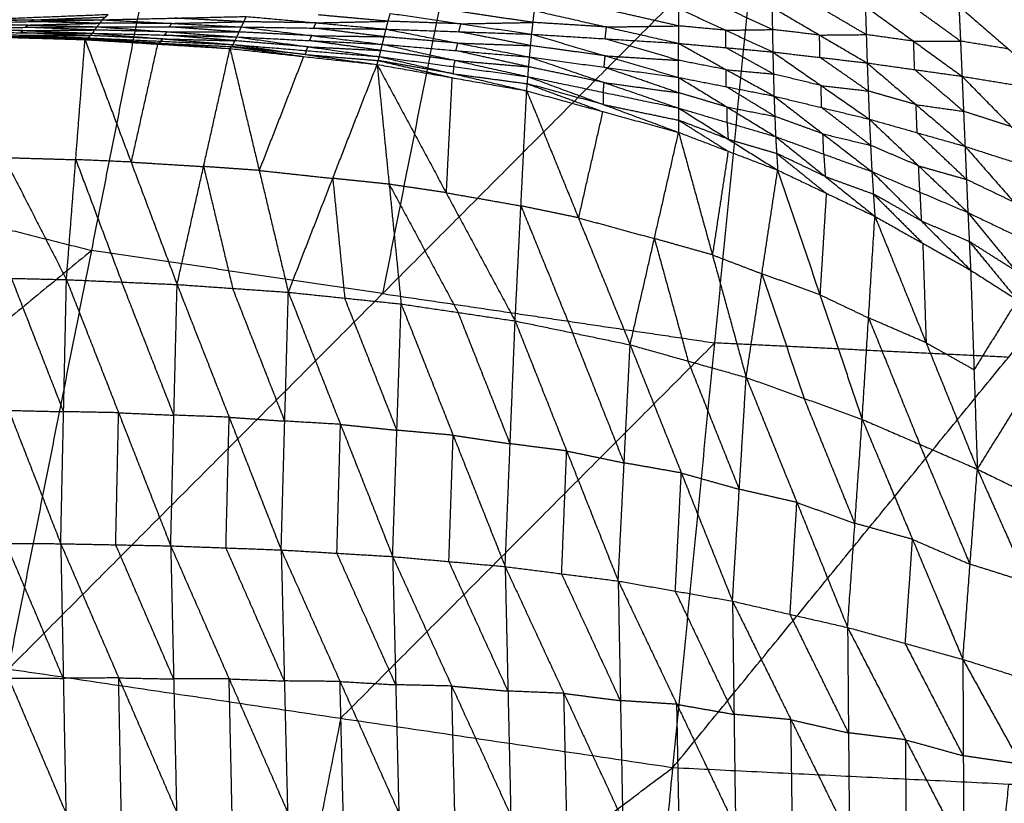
# Model space of a CAD drawing. Header units: millimetres. Extents: x -106 to 110, y -96 to 120.
# Tile 519 of 656: x -11.22 to -1.52, y -55.46 to -47.75. Entities that reach past the tile are written whole.
import ezdxf

# ---------------------------------------------------------------- set-up
doc = ezdxf.new("R2010")
doc.units = ezdxf.units.MM
doc.header["$MEASUREMENT"] = 0
doc.layers.add('Default', color=7, linetype='Continuous', true_color=0x000000)

msp = doc.modelspace()

# ---------------------------------------------------------------- linework, layer by layer
at = {"layer": 'Default'}
for points in [[(-17.7428, -52.5318, 4.1879), (-13.716, -49.2163, 4.07), (-9.6891, -45.9008, 3.952)], [(-11.3278, -54.1387, 4.1879), (-10.5084, -50.0197, 4.07), (-9.6891, -45.9008, 3.952)], [(-6.826, -46.3255, 3.952), (-7.2356, -48.385, 4.011), (-7.6453, -50.4445, 4.07)], [(-11.3278, -54.1387, 4.1879), (-7.6453, -50.4445, 4.07), (-3.9628, -46.7502, 3.952)], [(-4.7861, -55.1091, 4.1879), (-4.3745, -50.9296, 4.07), (-3.9628, -46.7502, 3.952)], [(-4.7861, -55.1091, 4.1879), (-1.4835, -51.0717, 4.07), (1.8192, -47.0342, 3.952)], [(-7.6118, -47.8418, 0.0293), (-7.5906, -47.7639, 0.038), (-7.5695, -47.686, 0.0467)], [(-7.5695, -47.686, 0.0467), (-6.8731, -47.7887, -0.0303), (-6.1766, -47.8914, -0.1073)], [(-6.1637, -47.7752, -0.094), (-6.5119, -47.7239, -0.0555), (-6.8601, -47.6725, -0.017)], [(-6.1766, -47.8914, -0.1073), (-6.1637, -47.7752, -0.094), (-6.1508, -47.6591, -0.0806)], [(-6.1508, -47.6591, -0.0806), (-5.4407, -47.82, -0.1767), (-4.7306, -47.981, -0.2728)], [(-4.7306, -47.8097, -0.2539), (-5.0856, -47.7292, -0.2059), (-5.4407, -47.6487, -0.1578)], [(-4.7306, -47.6383, -0.235), (-4.7306, -47.8097, -0.2539), (-4.7306, -47.981, -0.2728)], [(-4.7306, -47.6383, -0.235), (-4.267, -47.852, -0.3136), (-3.8033, -48.0658, -0.3922)], [(-3.8072, -47.8456, -0.3696), (-4.039, -47.7388, -0.3303), (-4.2709, -47.6319, -0.291)], [(-3.8111, -47.6255, -0.347), (-3.8072, -47.8456, -0.3696), (-3.8033, -48.0658, -0.3922)], [(-3.8111, -47.6255, -0.347), (-3.3429, -47.8997, -0.4347), (-2.8746, -48.1738, -0.5223)], [(-2.8833, -47.8951, -0.4959), (-3.1174, -47.7581, -0.4521), (-3.3516, -47.621, -0.4082)], [(-2.892, -47.6164, -0.4694), (-2.8833, -47.8951, -0.4959), (-2.8746, -48.1738, -0.5223)], [(-2.892, -47.6164, -0.4694), (-2.4161, -47.9609, -0.5664), (-1.9402, -48.3054, -0.6635)], [(-1.9555, -47.9595, -0.6329), (-2.1935, -47.7872, -0.5844), (-2.4314, -47.615, -0.5359)], [(-1.9709, -47.6135, -0.6023), (-1.9555, -47.9595, -0.6329), (-1.9402, -48.3054, -0.6635)], [(-1.9709, -47.6135, -0.6023), (-1.4856, -48.0362, -0.7087), (-1.0003, -48.4589, -0.815)], [(-11.8198, -47.7841, 0.2668), (-11.1117, -47.7668, 0.2423), (-10.4036, -47.7494, 0.2179)], [(-11.8198, -47.7841, 0.2668), (-11.1379, -47.8009, 0.2396), (-10.4559, -47.8176, 0.2123)], [(-11.0838, -47.7509, 0.2544), (-11.4379, -47.7595, 0.2666), (-11.792, -47.7682, 0.2788)], [(-11.7641, -47.7523, 0.2908), (-11.0544, -47.7243, 0.2733), (-10.3448, -47.6962, 0.2558)], [(-11.7641, -47.7523, 0.2908), (-11.0838, -47.7509, 0.2544), (-10.4036, -47.7494, 0.2179)], [(-11.1379, -47.8009, 0.2396), (-10.7838, -47.7922, 0.2273), (-10.4298, -47.7835, 0.2151)], [(-11.1117, -47.7668, 0.2423), (-11.0978, -47.7588, 0.2483), (-11.0838, -47.7509, 0.2544)], [(-10.4298, -47.7835, 0.2151), (-10.7707, -47.7751, 0.2287), (-11.1117, -47.7668, 0.2423)], [(-11.0838, -47.7509, 0.2544), (-10.729, -47.7368, 0.2456), (-10.3742, -47.7228, 0.2368)], [(-10.4559, -47.8176, 0.2123), (-10.4298, -47.7835, 0.2151), (-10.4036, -47.7494, 0.2179)], [(-9.7196, -47.7848, 0.1767), (-10.0747, -47.7841, 0.1959), (-10.4298, -47.7835, 0.2151)], [(-10.4036, -47.7494, 0.2179), (-10.3742, -47.7228, 0.2368), (-10.3448, -47.6962, 0.2558)], [(-10.4036, -47.7494, 0.2179), (-9.6946, -47.7331, 0.1818), (-8.9856, -47.7167, 0.1457)], [(-10.4036, -47.7494, 0.2179), (-9.7196, -47.7848, 0.1767), (-9.0356, -47.8202, 0.1354)], [(-9.7457, -47.8189, 0.1739), (-9.7327, -47.8018, 0.1753), (-9.7196, -47.7848, 0.1767)], [(-9.7196, -47.7848, 0.1767), (-9.3651, -47.7766, 0.1586), (-9.0106, -47.7684, 0.1406)], [(-9.0106, -47.7684, 0.1406), (-9.3526, -47.7507, 0.1612), (-9.6946, -47.7331, 0.1818)], [(-9.0356, -47.8202, 0.1354), (-9.0106, -47.7684, 0.1406), (-8.9856, -47.7167, 0.1457)], [(-8.2987, -47.7792, 0.0875), (-8.6547, -47.7738, 0.1141), (-9.0106, -47.7684, 0.1406)], [(-8.9856, -47.7167, 0.1457), (-8.2987, -47.7792, 0.0875), (-7.6118, -47.8418, 0.0293)], [(-8.3237, -47.831, 0.0824), (-8.3112, -47.8051, 0.0849), (-8.2987, -47.7792, 0.0875)], [(-8.2987, -47.7792, 0.0875), (-7.9447, -47.7716, 0.0628), (-7.5906, -47.7639, 0.038)], [(-7.5906, -47.7639, 0.038), (-7.9341, -47.7326, 0.0671), (-8.2776, -47.7014, 0.0962)], [(-6.8731, -47.7887, -0.0303), (-7.2318, -47.7763, 0.0038), (-7.5906, -47.7639, 0.038)], [(-6.8731, -47.7887, -0.0303), (-6.5184, -47.782, -0.0622), (-6.1637, -47.7752, -0.094)], [(-5.4407, -47.82, -0.1767), (-5.8022, -47.7976, -0.1354), (-6.1637, -47.7752, -0.094)], [(-11.9134, -47.8713, 0.2738), (-11.2272, -47.8992, 0.27), (-10.541, -47.9271, 0.2662)], [(-11.9134, -47.8713, 0.2738), (-11.2075, -47.8764, 0.2505), (-10.5016, -47.8816, 0.2273)], [(-11.1856, -47.8554, 0.2456), (-11.5386, -47.8528, 0.2572), (-11.8915, -47.8502, 0.2688)], [(-11.8697, -47.8292, 0.2638), (-11.1628, -47.8234, 0.2381), (-10.4559, -47.8176, 0.2123)], [(-11.8697, -47.8292, 0.2638), (-11.1856, -47.8554, 0.2456), (-10.5016, -47.8816, 0.2273)], [(-11.1379, -47.8009, 0.2396), (-11.4913, -47.8038, 0.2524), (-11.8448, -47.8067, 0.2653)], [(-11.2075, -47.8764, 0.2505), (-11.1966, -47.8659, 0.2481), (-11.1856, -47.8554, 0.2456)], [(-10.5213, -47.9043, 0.2468), (-10.8644, -47.8904, 0.2487), (-11.2075, -47.8764, 0.2505)], [(-11.1856, -47.8554, 0.2456), (-10.8322, -47.8525, 0.2327), (-10.4788, -47.8496, 0.2198)], [(-11.1628, -47.8234, 0.2381), (-11.1503, -47.8121, 0.2388), (-11.1379, -47.8009, 0.2396)], [(-10.4788, -47.8496, 0.2198), (-10.8208, -47.8365, 0.2289), (-11.1628, -47.8234, 0.2381)], [(-10.541, -47.9271, 0.2662), (-10.5213, -47.9043, 0.2468), (-10.5016, -47.8816, 0.2273)], [(-10.5016, -47.8816, 0.2273), (-10.4788, -47.8496, 0.2198), (-10.4559, -47.8176, 0.2123)], [(-10.5016, -47.8816, 0.2273), (-9.8087, -47.9374, 0.2242), (-9.1158, -47.9932, 0.221)], [(-10.5016, -47.8816, 0.2273), (-9.7903, -47.8997, 0.1929), (-9.0789, -47.9179, 0.1586)], [(-9.7674, -47.8678, 0.1854), (-10.1231, -47.8587, 0.2026), (-10.4788, -47.8496, 0.2198)], [(-10.4559, -47.8176, 0.2123), (-9.7674, -47.8678, 0.1854), (-9.0789, -47.9179, 0.1586)], [(-10.4559, -47.8176, 0.2123), (-9.7457, -47.8189, 0.1739), (-9.0356, -47.8202, 0.1354)], [(-9.7903, -47.8997, 0.1929), (-9.7789, -47.8838, 0.1892), (-9.7674, -47.8678, 0.1854)], [(-9.7674, -47.8678, 0.1854), (-9.4123, -47.8684, 0.1662), (-9.0573, -47.8691, 0.147)], [(-9.0573, -47.8691, 0.147), (-9.4015, -47.844, 0.1604), (-9.7457, -47.8189, 0.1739)], [(-9.0789, -47.9179, 0.1586), (-9.0573, -47.8691, 0.147), (-9.0356, -47.8202, 0.1354)], [(-8.3415, -47.9052, 0.0998), (-8.6994, -47.8871, 0.1234), (-9.0573, -47.8691, 0.147)], [(-9.0356, -47.8202, 0.1354), (-8.3415, -47.9052, 0.0998), (-7.6473, -47.9903, 0.0641)], [(-9.0356, -47.8202, 0.1354), (-8.3237, -47.831, 0.0824), (-7.6118, -47.8418, 0.0293)], [(-7.6296, -47.916, 0.0467), (-7.9766, -47.8735, 0.0645), (-8.3237, -47.831, 0.0824)], [(-7.6473, -47.9903, 0.0641), (-7.6296, -47.916, 0.0467), (-7.6118, -47.8418, 0.0293)], [(-7.6118, -47.8418, 0.0293), (-6.9048, -47.9787, -0.0138), (-6.1978, -48.1157, -0.057)], [(-7.6118, -47.8418, 0.0293), (-6.8942, -47.8666, -0.039), (-6.1766, -47.8914, -0.1073)], [(-6.8942, -47.8666, -0.039), (-6.8836, -47.8276, -0.0347), (-6.8731, -47.7887, -0.0303)], [(-6.1872, -48.0035, -0.0821), (-6.5407, -47.9351, -0.0606), (-6.8942, -47.8666, -0.039)], [(-5.4536, -47.9362, -0.1901), (-5.4471, -47.8781, -0.1834), (-5.4407, -47.82, -0.1767)], [(-5.4407, -47.82, -0.1767), (-5.0856, -47.8148, -0.2153), (-4.7306, -47.8097, -0.2539)], [(-4.267, -47.852, -0.3136), (-4.4988, -47.8308, -0.2837), (-4.7306, -47.8097, -0.2539)], [(-4.267, -47.852, -0.3136), (-4.0371, -47.8488, -0.3416), (-3.8072, -47.8456, -0.3696)], [(-4.267, -48.0234, -0.3325), (-4.267, -47.9377, -0.323), (-4.267, -47.852, -0.3136)], [(-3.3429, -47.8997, -0.4347), (-3.5751, -47.8726, -0.4022), (-3.8072, -47.8456, -0.3696)], [(-11.9832, -47.9039, 0.3149), (-11.3701, -49.1054, -0.5752), (-10.7569, -50.3069, -1.4652)], [(-11.9832, -47.9039, 0.3149), (-11.2787, -47.9242, 0.3107), (-10.5741, -47.9445, 0.3065)], [(-11.9512, -47.8984, 0.2981), (-11.2626, -47.9214, 0.3023), (-10.5741, -47.9445, 0.3065)], [(-11.9512, -47.8984, 0.2981), (-11.2461, -47.9127, 0.2822), (-10.541, -47.9271, 0.2662)], [(-11.2626, -47.9214, 0.3023), (-10.9101, -47.9286, 0.2943), (-10.5575, -47.9358, 0.2864)], [(-11.2272, -47.8992, 0.27), (-10.8742, -47.9017, 0.2584), (-10.5213, -47.9043, 0.2468)], [(-10.7569, -50.3069, -1.4652), (-10.6655, -49.1257, -0.5793), (-10.5741, -47.9445, 0.3065)], [(-10.5741, -47.9445, 0.3065), (-10.5575, -47.9358, 0.2864), (-10.541, -47.9271, 0.2662)], [(-10.5741, -47.9445, 0.3065), (-10.1209, -49.1497, -0.5666), (-9.6677, -50.3549, -1.4397)], [(-10.5741, -47.9445, 0.3065), (-9.8602, -47.9886, 0.3036), (-9.1464, -48.0327, 0.3007)], [(-10.5575, -47.9358, 0.2864), (-10.2089, -47.9622, 0.295), (-9.8602, -47.9886, 0.3036)], [(-9.8437, -47.9799, 0.2835), (-10.2006, -47.9578, 0.2849), (-10.5575, -47.9358, 0.2864)], [(-10.541, -47.9271, 0.2662), (-9.8437, -47.9799, 0.2835), (-9.1464, -48.0327, 0.3007)], [(-10.541, -47.9271, 0.2662), (-9.8284, -47.9601, 0.2436), (-9.1158, -47.9932, 0.221)], [(-9.8087, -47.9374, 0.2242), (-10.165, -47.9208, 0.2355), (-10.5213, -47.9043, 0.2468)], [(-9.8284, -47.9601, 0.2436), (-9.836, -47.97, 0.2636), (-9.8437, -47.9799, 0.2835)], [(-9.8437, -47.9799, 0.2835), (-9.4874, -47.9964, 0.2722), (-9.1311, -48.0129, 0.2609)], [(-9.8284, -47.9601, 0.2436), (-9.8186, -47.9487, 0.2339), (-9.8087, -47.9374, 0.2242)], [(-9.8087, -47.9374, 0.2242), (-9.4531, -47.9465, 0.207), (-9.0974, -47.9556, 0.1898)], [(-9.0974, -47.9556, 0.1898), (-9.4438, -47.9277, 0.1914), (-9.7903, -47.8997, 0.1929)], [(-9.1158, -47.9932, 0.221), (-9.0974, -47.9556, 0.1898), (-9.0789, -47.9179, 0.1586)], [(-8.3776, -48.0149, 0.1595), (-8.7375, -47.9852, 0.1747), (-9.0974, -47.9556, 0.1898)], [(-9.0789, -47.9179, 0.1586), (-8.3776, -48.0149, 0.1595), (-7.6763, -48.1119, 0.1605)], [(-9.0789, -47.9179, 0.1586), (-8.3631, -47.9541, 0.1113), (-7.6473, -47.9903, 0.0641)], [(-8.3631, -47.9541, 0.1113), (-8.3523, -47.9297, 0.1055), (-8.3415, -47.9052, 0.0998)], [(-7.6618, -48.0511, 0.1123), (-8.0125, -48.0026, 0.1118), (-8.3631, -47.9541, 0.1113)], [(-8.3415, -47.9052, 0.0998), (-7.9855, -47.9106, 0.0732), (-7.6296, -47.916, 0.0467)], [(-6.9048, -47.9787, -0.0138), (-7.2672, -47.9474, 0.0164), (-7.6296, -47.916, 0.0467)], [(-6.9226, -48.053, 0.0036), (-6.9137, -48.0158, -0.0051), (-6.9048, -47.9787, -0.0138)], [(-6.9048, -47.9787, -0.0138), (-6.546, -47.9911, -0.048), (-6.1872, -48.0035, -0.0821)], [(-6.1978, -48.1157, -0.057), (-6.1872, -48.0035, -0.0821), (-6.1766, -47.8914, -0.1073)], [(-6.1766, -47.8914, -0.1073), (-5.4536, -48.1039, -0.155), (-4.7306, -48.3165, -0.2027)], [(-6.1766, -47.8914, -0.1073), (-5.4536, -47.9362, -0.1901), (-4.7306, -47.981, -0.2728)], [(-4.7306, -48.1487, -0.2377), (-5.0921, -48.0425, -0.2139), (-5.4536, -47.9362, -0.1901)], [(-4.7306, -48.3165, -0.2027), (-4.7306, -48.1487, -0.2377), (-4.7306, -47.981, -0.2728)], [(-4.7306, -47.981, -0.2728), (-4.267, -48.0234, -0.3325), (-3.8033, -48.0658, -0.3922)], [(-4.7306, -47.981, -0.2728), (-4.2611, -48.2405, -0.29), (-3.7916, -48.5001, -0.3072)], [(-3.3429, -47.8997, -0.4347), (-3.1131, -47.8974, -0.4653), (-2.8833, -47.8951, -0.4959)], [(-3.339, -48.1198, -0.4573), (-3.3409, -48.0097, -0.446), (-3.3429, -47.8997, -0.4347)], [(-2.4161, -47.9609, -0.5664), (-2.6497, -47.928, -0.5312), (-2.8833, -47.8951, -0.4959)], [(-2.4161, -47.9609, -0.5664), (-2.1858, -47.9602, -0.5997), (-1.9555, -47.9595, -0.6329)], [(-2.4074, -48.2396, -0.5929), (-2.4118, -48.1003, -0.5797), (-2.4161, -47.9609, -0.5664)], [(-1.4856, -48.0362, -0.7087), (-1.7206, -47.9979, -0.6708), (-1.9555, -47.9595, -0.6329)], [(-9.8602, -47.9886, 0.3036), (-9.9906, -48.5691, -0.1315), (-10.1209, -49.1497, -0.5666)], [(-9.6677, -50.3549, -1.4397), (-9.4071, -49.1938, -0.5695), (-9.1464, -48.0327, 0.3007)], [(-9.1464, -48.0327, 0.3007), (-9.1311, -48.0129, 0.2609), (-9.1158, -47.9932, 0.221)], [(-9.1464, -48.0327, 0.3007), (-8.8594, -49.232, -0.5509), (-8.5725, -50.4312, -1.4024)], [(-9.1464, -48.0327, 0.3007), (-8.4225, -48.1109, 0.2993), (-7.6986, -48.1891, 0.2979)], [(-9.1311, -48.0129, 0.2609), (-8.7768, -48.0619, 0.2801), (-8.4225, -48.1109, 0.2993)], [(-8.4072, -48.0911, 0.2595), (-8.7692, -48.052, 0.2602), (-9.1311, -48.0129, 0.2609)], [(-9.1158, -47.9932, 0.221), (-8.4072, -48.0911, 0.2595), (-7.6986, -48.1891, 0.2979)], [(-9.1158, -47.9932, 0.221), (-8.396, -48.0525, 0.1907), (-7.6763, -48.1119, 0.1605)], [(-8.396, -48.0525, 0.1907), (-8.4016, -48.0718, 0.2251), (-8.4072, -48.0911, 0.2595)], [(-8.396, -48.0525, 0.1907), (-8.3868, -48.0337, 0.1751), (-8.3776, -48.0149, 0.1595)], [(-8.3776, -48.0149, 0.1595), (-8.0197, -48.033, 0.1359), (-7.6618, -48.0511, 0.1123)], [(-7.6763, -48.1119, 0.1605), (-7.6618, -48.0511, 0.1123), (-7.6473, -47.9903, 0.0641)], [(-6.9308, -48.1496, 0.0742), (-7.2963, -48.1004, 0.0933), (-7.6618, -48.0511, 0.1123)], [(-7.6473, -47.9903, 0.0641), (-6.9308, -48.1496, 0.0742), (-6.2142, -48.3089, 0.0844)], [(-7.6473, -47.9903, 0.0641), (-6.9226, -48.053, 0.0036), (-6.1978, -48.1157, -0.057)], [(-6.206, -48.2123, 0.0137), (-6.5643, -48.1326, 0.0086), (-6.9226, -48.053, 0.0036)], [(-5.4536, -48.1039, -0.155), (-5.8204, -48.0537, -0.1186), (-6.1872, -48.0035, -0.0821)], [(-3.7975, -48.2829, -0.3497), (-4.0322, -48.1531, -0.3411), (-4.267, -48.0234, -0.3325)], [(-3.8033, -48.0658, -0.3922), (-3.7975, -48.2829, -0.3497), (-3.7916, -48.5001, -0.3072)], [(-3.8033, -48.0658, -0.3922), (-3.339, -48.1198, -0.4573), (-2.8746, -48.1738, -0.5223)], [(-3.8033, -48.0658, -0.3922), (-3.3284, -48.3964, -0.4064), (-2.8534, -48.727, -0.4206)], [(-8.4225, -48.1109, 0.2993), (-8.641, -48.6714, -0.1258), (-8.8594, -49.232, -0.5509)], [(-8.4072, -48.0911, 0.2595), (-8.0473, -48.1208, 0.2443), (-7.6874, -48.1505, 0.2292)], [(-7.6986, -48.1891, 0.2979), (-7.6874, -48.1505, 0.2292), (-7.6763, -48.1119, 0.1605)], [(-7.6874, -48.1505, 0.2292), (-7.3248, -48.2346, 0.2639), (-6.9623, -48.3187, 0.2986)], [(-6.9511, -48.2802, 0.2298), (-7.3193, -48.2153, 0.2295), (-7.6874, -48.1505, 0.2292)], [(-7.6763, -48.1119, 0.1605), (-6.9511, -48.2802, 0.2298), (-6.2259, -48.4484, 0.2992)], [(-7.6763, -48.1119, 0.1605), (-6.9452, -48.2104, 0.1224), (-6.2142, -48.3089, 0.0844)], [(-6.9452, -48.2104, 0.1224), (-6.938, -48.18, 0.0983), (-6.9308, -48.1496, 0.0742)], [(-6.9308, -48.1496, 0.0742), (-6.5684, -48.181, 0.044), (-6.206, -48.2123, 0.0137)], [(-6.2142, -48.3089, 0.0844), (-6.206, -48.2123, 0.0137), (-6.1978, -48.1157, -0.057)], [(-6.1978, -48.1157, -0.057), (-5.4642, -48.2161, -0.1298), (-4.7306, -48.3165, -0.2027)], [(-6.1978, -48.1157, -0.057), (-5.4641, -48.367, -0.0312), (-4.7305, -48.6184, -0.0054)], [(-5.4642, -48.2161, -0.1298), (-5.4589, -48.16, -0.1424), (-5.4536, -48.1039, -0.155)], [(-5.4536, -48.1039, -0.155), (-5.0921, -48.1263, -0.1964), (-4.7306, -48.1487, -0.2377)], [(-4.2611, -48.2405, -0.29), (-4.4958, -48.1946, -0.2639), (-4.7306, -48.1487, -0.2377)], [(-2.864, -48.4504, -0.4715), (-3.1015, -48.2851, -0.4644), (-3.339, -48.1198, -0.4573)], [(-2.8746, -48.1738, -0.5223), (-2.864, -48.4504, -0.4715), (-2.8534, -48.727, -0.4206)], [(-2.8746, -48.1738, -0.5223), (-2.4074, -48.2396, -0.5929), (-1.9402, -48.3054, -0.6635)], [(-2.8746, -48.1738, -0.5223), (-2.3928, -48.5843, -0.5327), (-1.9109, -48.9949, -0.543)], [(-8.5725, -50.4312, -1.4024), (-8.1356, -49.3102, -0.5523), (-7.6986, -48.1891, 0.2979)], [(-7.6986, -48.1891, 0.2979), (-7.5804, -49.3678, -0.5273), (-7.4622, -50.5465, -1.3525)], [(-7.6986, -48.1891, 0.2979), (-7.0193, -49.4512, -0.4958), (-6.3399, -50.7133, -1.2895)], [(-7.6986, -48.1891, 0.2979), (-6.9623, -48.3187, 0.2986), (-6.2259, -48.4484, 0.2992)], [(-6.9452, -48.2104, 0.1224), (-6.9481, -48.2453, 0.1761), (-6.9511, -48.2802, 0.2298)], [(-5.4641, -48.367, -0.0312), (-5.8351, -48.2897, -0.0087), (-6.206, -48.2123, 0.0137)], [(-4.7306, -48.4674, -0.104), (-5.0974, -48.3418, -0.1169), (-5.4642, -48.2161, -0.1298)], [(-4.2611, -48.4083, -0.2549), (-4.2611, -48.3244, -0.2725), (-4.2611, -48.2405, -0.29)], [(-4.2611, -48.2405, -0.29), (-4.0293, -48.2617, -0.3198), (-3.7975, -48.2829, -0.3497)], [(-1.9256, -48.6501, -0.6033), (-2.1665, -48.4449, -0.5981), (-2.4074, -48.2396, -0.5929)], [(-6.9623, -48.3187, 0.2986), (-6.9908, -48.885, -0.0986), (-7.0193, -49.4512, -0.4958)], [(-6.9511, -48.2802, 0.2298), (-6.5856, -48.3294, 0.2108), (-6.22, -48.3787, 0.1918)], [(-6.2259, -48.4484, 0.2992), (-6.22, -48.3787, 0.1918), (-6.2142, -48.3089, 0.0844)], [(-6.2142, -48.3089, 0.0844), (-5.4723, -48.4637, 0.0395), (-4.7305, -48.6184, -0.0054)], [(-6.2142, -48.3089, 0.0844), (-5.4722, -48.5831, 0.1953), (-4.7303, -48.8573, 0.3062)], [(-5.4723, -48.4637, 0.0395), (-5.4682, -48.4153, 0.0042), (-5.4641, -48.367, -0.0312)], [(-5.4641, -48.367, -0.0312), (-5.0974, -48.4172, -0.0676), (-4.7306, -48.4674, -0.104)], [(-4.7306, -48.3165, -0.2027), (-4.7306, -48.4674, -0.104), (-4.7305, -48.6184, -0.0054)], [(-4.7306, -48.3165, -0.2027), (-4.2611, -48.4083, -0.2549), (-3.7916, -48.5001, -0.3072)], [(-4.7306, -48.3165, -0.2027), (-4.2531, -48.6079, -0.1356), (-3.7756, -48.8994, -0.0684)], [(-3.3284, -48.3964, -0.4064), (-3.5629, -48.3396, -0.378), (-3.7975, -48.2829, -0.3497)], [(-1.9402, -48.3054, -0.6635), (-1.9256, -48.6501, -0.6033), (-1.9109, -48.9949, -0.543)], [(-1.9402, -48.3054, -0.6635), (-1.4703, -48.3822, -0.7392), (-1.0003, -48.4589, -0.815)], [(-1.9402, -48.3054, -0.6635), (-1.4535, -48.8018, -0.6688), (-0.9669, -49.2981, -0.6741)], [(-6.3399, -50.7133, -1.2895), (-6.2829, -49.5809, -0.4951), (-6.2259, -48.4484, 0.2992)], [(-6.2259, -48.4484, 0.2992), (-5.7169, -49.6983, -0.457), (-5.2078, -50.9482, -1.2133)], [(-6.2259, -48.4484, 0.2992), (-5.4781, -48.6528, 0.3027), (-4.7303, -48.8573, 0.3062)], [(-6.22, -48.3787, 0.1918), (-5.8491, -48.5158, 0.2473), (-5.4781, -48.6528, 0.3027)], [(-5.4722, -48.5831, 0.1953), (-5.8461, -48.4809, 0.1936), (-6.22, -48.3787, 0.1918)], [(-5.4723, -48.4637, 0.0395), (-5.4723, -48.5234, 0.1174), (-5.4722, -48.5831, 0.1953)], [(-3.7836, -48.6997, -0.1878), (-4.0223, -48.554, -0.2214), (-4.2611, -48.4083, -0.2549)], [(-3.3225, -48.6135, -0.3639), (-3.3254, -48.5049, -0.3851), (-3.3284, -48.3964, -0.4064)], [(-3.3284, -48.3964, -0.4064), (-3.0962, -48.4234, -0.4389), (-2.864, -48.4504, -0.4715)], [(-2.3928, -48.5843, -0.5327), (-2.6284, -48.5174, -0.5021), (-2.864, -48.4504, -0.4715)], [(-4.2531, -48.6079, -0.1356), (-4.4918, -48.5377, -0.1198), (-4.7306, -48.4674, -0.104)], [(-3.7916, -48.5001, -0.3072), (-3.7836, -48.6997, -0.1878), (-3.7756, -48.8994, -0.0684)], [(-3.7916, -48.5001, -0.3072), (-3.3225, -48.6135, -0.3639), (-2.8534, -48.727, -0.4206)], [(-3.7916, -48.5001, -0.3072), (-3.3097, -48.872, -0.2215), (-2.8279, -49.2439, -0.1358)], [(-5.4781, -48.6528, 0.3027), (-5.5975, -49.1756, -0.0772), (-5.7169, -49.6983, -0.457)], [(-5.4722, -48.5831, 0.1953), (-5.1013, -48.6605, 0.1729), (-4.7304, -48.7378, 0.1504)], [(-4.7305, -48.6184, -0.0054), (-4.7304, -48.7378, 0.1504), (-4.7303, -48.8573, 0.3062)], [(-4.7305, -48.6184, -0.0054), (-4.2531, -48.7589, -0.0369), (-3.7756, -48.8994, -0.0684)], [(-4.7305, -48.6184, -0.0054), (-4.243, -48.9238, 0.1548), (-3.7554, -49.2292, 0.3151)], [(-4.2531, -48.7589, -0.0369), (-4.2531, -48.6834, -0.0862), (-4.2531, -48.6079, -0.1356)], [(-4.2531, -48.6079, -0.1356), (-4.0183, -48.6538, -0.1617), (-3.7836, -48.6997, -0.1878)], [(-2.8406, -48.9854, -0.2782), (-3.0816, -48.7995, -0.321), (-3.3225, -48.6135, -0.3639)], [(-2.3821, -48.8609, -0.4818), (-2.3875, -48.7226, -0.5072), (-2.3928, -48.5843, -0.5327)], [(-2.3928, -48.5843, -0.5327), (-2.1592, -48.6172, -0.568), (-1.9256, -48.6501, -0.6033)], [(-1.4535, -48.8018, -0.6688), (-1.6895, -48.726, -0.636), (-1.9256, -48.6501, -0.6033)], [(-4.7304, -48.7378, 0.1504), (-4.4866, -48.8905, 0.2305), (-4.2428, -49.0432, 0.3107)], [(-4.243, -48.9238, 0.1548), (-4.4867, -48.8308, 0.1526), (-4.7304, -48.7378, 0.1504)], [(-3.3097, -48.872, -0.2215), (-3.5467, -48.7859, -0.2047), (-3.7836, -48.6997, -0.1878)], [(-2.8534, -48.727, -0.4206), (-2.8406, -48.9854, -0.2782), (-2.8279, -49.2439, -0.1358)], [(-2.8534, -48.727, -0.4206), (-2.3821, -48.8609, -0.4818), (-1.9109, -48.9949, -0.543)], [(-2.8534, -48.727, -0.4206), (-2.368, -49.1868, -0.314), (-1.8827, -49.6466, -0.2075)], [(-4.2531, -48.7589, -0.0369), (-4.248, -48.8413, 0.059), (-4.243, -48.9238, 0.1548)], [(-5.2078, -50.9482, -1.2133), (-4.969, -49.9027, -0.4535), (-4.7303, -48.8573, 0.3062)], [(-4.7303, -48.8573, 0.3062), (-4.3979, -50.0633, -0.4081), (-4.0655, -51.2693, -1.1225)], [(-4.7303, -48.8573, 0.3062), (-4.2428, -49.0432, 0.3107), (-3.7554, -49.2292, 0.3151)], [(-4.243, -48.9238, 0.1548), (-4.0042, -48.994, 0.1391), (-3.7655, -49.0643, 0.1233)], [(-3.7756, -48.8994, -0.0684), (-3.7655, -49.0643, 0.1233), (-3.7554, -49.2292, 0.3151)], [(-3.7756, -48.8994, -0.0684), (-3.3018, -49.0717, -0.1021), (-2.8279, -49.2439, -0.1358)], [(-3.7756, -48.8994, -0.0684), (-3.2869, -49.2919, 0.1296), (-2.7982, -49.6844, 0.3276)], [(-3.3018, -49.0717, -0.1021), (-3.3058, -48.9718, -0.1618), (-3.3097, -48.872, -0.2215)], [(-3.3097, -48.872, -0.2215), (-3.0752, -48.9287, -0.2498), (-2.8406, -48.9854, -0.2782)], [(-1.8968, -49.3207, -0.3752), (-2.1395, -49.0908, -0.4285), (-2.3821, -48.8609, -0.4818)], [(-4.2428, -49.0432, 0.3107), (-4.3204, -49.5533, -0.0487), (-4.3979, -50.0633, -0.4081)], [(-2.368, -49.1868, -0.314), (-2.6043, -49.0861, -0.2961), (-2.8406, -48.9854, -0.2782)], [(-1.9109, -48.9949, -0.543), (-1.8968, -49.3207, -0.3752), (-1.8827, -49.6466, -0.2075)], [(-1.9109, -48.9949, -0.543), (-1.4389, -49.1465, -0.6085), (-0.9669, -49.2981, -0.6741)], [(-1.9109, -48.9949, -0.543), (-1.4279, -49.5458, -0.4131), (-0.9448, -50.0967, -0.2831)], [(-11.3701, -49.1054, -0.5752), (-11.0178, -49.1155, -0.5772), (-10.6655, -49.1257, -0.5793)], [(-10.6655, -49.1257, -0.5793), (-10.4389, -49.7283, -1.0159), (-10.2123, -50.3309, -1.4525)], [(-10.1209, -49.1497, -0.5666), (-10.3932, -49.1377, -0.573), (-10.6655, -49.1257, -0.5793)], [(-3.7655, -49.0643, 0.1233), (-3.5212, -49.2605, 0.2223), (-3.2768, -49.4568, 0.3213)], [(-3.2869, -49.2919, 0.1296), (-3.5262, -49.1781, 0.1265), (-3.7655, -49.0643, 0.1233)], [(-3.3018, -49.0717, -0.1021), (-3.2943, -49.1818, 0.0137), (-3.2869, -49.2919, 0.1296)], [(-13.716, -49.2163, 4.07), (-12.1122, -49.618, 4.07), (-10.5084, -50.0197, 4.07)], [(-10.1209, -49.1497, -0.5666), (-9.764, -49.1718, -0.5681), (-9.4071, -49.1938, -0.5695)], [(-9.4071, -49.1938, -0.5695), (-9.2636, -49.7934, -0.9953), (-9.1201, -50.3931, -1.4211)], [(-8.8594, -49.232, -0.5509), (-9.1333, -49.2129, -0.5602), (-9.4071, -49.1938, -0.5695)], [(-8.8594, -49.232, -0.5509), (-8.4975, -49.2711, -0.5516), (-8.1356, -49.3102, -0.5523)], [(-4.0655, -51.2693, -1.1225), (-3.9105, -50.2493, -0.4037), (-3.7554, -49.2292, 0.3151)], [(-3.7554, -49.2292, 0.3151), (-3.3393, -50.4556, -0.3508), (-2.9232, -51.682, -1.0167)], [(-3.7554, -49.2292, 0.3151), (-3.2768, -49.4568, 0.3213), (-2.7982, -49.6844, 0.3276)], [(-2.3553, -49.4453, -0.1716), (-2.3617, -49.316, -0.2428), (-2.368, -49.1868, -0.314)], [(-2.368, -49.1868, -0.314), (-2.1324, -49.2538, -0.3446), (-1.8968, -49.3207, -0.3752)], [(-8.1356, -49.3102, -0.5523), (-8.0765, -49.8995, -0.9649), (-8.0174, -50.4888, -1.3775)], [(-7.5804, -49.3678, -0.5273), (-7.858, -49.339, -0.5398), (-8.1356, -49.3102, -0.5523)], [(-3.2869, -49.2919, 0.1296), (-3.05, -49.378, 0.1128), (-2.8131, -49.4642, 0.0959)], [(-2.8279, -49.2439, -0.1358), (-2.8131, -49.4642, 0.0959), (-2.7982, -49.6844, 0.3276)], [(-2.8279, -49.2439, -0.1358), (-2.3553, -49.4453, -0.1716), (-1.8827, -49.6466, -0.2075)], [(-2.8279, -49.2439, -0.1358), (-2.3417, -49.7289, 0.1042), (-1.8555, -50.2139, 0.3442)], [(-1.4279, -49.5458, -0.4131), (-1.6623, -49.4333, -0.3942), (-1.8968, -49.3207, -0.3752)], [(-7.5804, -49.3678, -0.5273), (-7.2407, -49.9988, -0.9241), (-6.9011, -50.6299, -1.321)], [(-7.0193, -49.4512, -0.4958), (-7.2998, -49.4095, -0.5115), (-7.5804, -49.3678, -0.5273)], [(-7.0193, -49.4512, -0.4958), (-6.6511, -49.516, -0.4954), (-6.2829, -49.5809, -0.4951)], [(-3.2768, -49.4568, 0.3213), (-3.3081, -49.9562, -0.0147), (-3.3393, -50.4556, -0.3508)], [(-2.8131, -49.4642, 0.0959), (-2.57, -49.7066, 0.2159), (-2.3269, -49.9491, 0.3359)], [(-2.3417, -49.7289, 0.1042), (-2.5774, -49.5965, 0.1), (-2.8131, -49.4642, 0.0959)], [(-2.3553, -49.4453, -0.1716), (-2.3485, -49.5871, -0.0337), (-2.3417, -49.7289, 0.1042)], [(-6.2829, -49.5809, -0.4951), (-6.0284, -50.2058, -0.8732), (-5.7738, -50.8308, -1.2514)], [(-5.7169, -49.6983, -0.457), (-5.9999, -49.6396, -0.4761), (-6.2829, -49.5809, -0.4951)], [(-5.7169, -49.6983, -0.457), (-5.3429, -49.8005, -0.4553), (-4.969, -49.9027, -0.4535)], [(-2.9232, -51.682, -1.0167), (-2.8607, -50.6832, -0.3445), (-2.7982, -49.6844, 0.3276)], [(-2.7982, -49.6844, 0.3276), (-2.3269, -49.9491, 0.3359), (-1.8555, -50.2139, 0.3442)], [(-2.7982, -49.6844, 0.3276), (-2.294, -50.9283, -0.2843), (-1.7897, -52.1722, -0.8962)], [(-1.8827, -49.6466, -0.2075), (-1.8691, -49.9303, 0.0683), (-1.8555, -50.2139, 0.3442)], [(-1.8827, -49.6466, -0.2075), (-1.4138, -49.8717, -0.2453), (-0.9448, -50.0967, -0.2831)], [(-1.8827, -49.6466, -0.2075), (-1.4084, -50.2237, 0.0785), (-0.9341, -50.8008, 0.3645)], [(-2.3417, -49.7289, 0.1042), (-2.1054, -49.8296, 0.0863), (-1.8691, -49.9303, 0.0683)], [(-4.969, -49.9027, -0.4535), (-4.8028, -50.5058, -0.8107), (-4.6367, -51.1088, -1.1679)], [(-4.3979, -50.0633, -0.4081), (-4.6835, -49.983, -0.4308), (-4.969, -49.9027, -0.4535)], [(-2.3269, -49.9491, 0.3359), (-2.3104, -50.4387, 0.0258), (-2.294, -50.9283, -0.2843)], [(-1.8691, -49.9303, 0.0683), (-1.6319, -50.2188, 0.2113), (-1.3948, -50.5073, 0.3543)], [(-1.4084, -50.2237, 0.0785), (-1.6388, -50.077, 0.0734), (-1.8691, -49.9303, 0.0683)], [(-10.5084, -50.0197, 4.07), (-12.5219, -51.6775, 4.1289), (-14.5353, -53.3353, 4.1879)], [(-7.6453, -50.4445, 4.07), (-9.0769, -50.2321, 4.07), (-10.5084, -50.0197, 4.07)], [(-4.3979, -50.0633, -0.4081), (-4.1542, -50.1563, -0.4059), (-3.9105, -50.2493, -0.4037)], [(-11.8365, -50.2812, -1.4802), (-11.3249, -51.5936, -1.9085), (-10.8132, -52.9061, -2.3369)], [(-11.8365, -50.2812, -1.4802), (-11.2967, -50.294, -1.4727), (-10.7569, -50.3069, -1.4652)], [(-10.7851, -51.6065, -1.901), (-11.0409, -50.9503, -1.6869), (-11.2967, -50.294, -1.4727)], [(-10.8132, -52.9061, -2.3369), (-10.7851, -51.6065, -1.901), (-10.7569, -50.3069, -1.4652)], [(-10.7569, -50.3069, -1.4652), (-10.2437, -51.6171, -1.8838), (-9.7305, -52.9274, -2.3024)], [(-10.7569, -50.3069, -1.4652), (-10.2123, -50.3309, -1.4525), (-9.6677, -50.3549, -1.4397)], [(-3.9105, -50.2493, -0.4037), (-3.7024, -50.8625, -0.7367), (-3.4944, -51.4756, -1.0696)], [(-3.3393, -50.4556, -0.3508), (-3.6249, -50.3524, -0.3773), (-3.9105, -50.2493, -0.4037)], [(-1.8555, -50.2139, 0.3442), (-1.8226, -51.1931, -0.276), (-1.7897, -52.1722, -0.8962)], [(-1.8555, -50.2139, 0.3442), (-1.3948, -50.5073, 0.3543), (-0.9341, -50.8008, 0.3645)], [(-9.6991, -51.6411, -1.8711), (-9.9557, -50.986, -1.6618), (-10.2123, -50.3309, -1.4525)], [(-9.7305, -52.9274, -2.3024), (-9.6991, -51.6411, -1.8711), (-9.6677, -50.3549, -1.4397)], [(-9.6677, -50.3549, -1.4397), (-9.1553, -51.6611, -1.845), (-8.6428, -52.9673, -2.2503)], [(-9.6677, -50.3549, -1.4397), (-9.1201, -50.3931, -1.4211), (-8.5725, -50.4312, -1.4024)], [(-8.6077, -51.6993, -1.8264), (-8.8639, -51.0462, -1.6237), (-9.1201, -50.3931, -1.4211)], [(-8.6428, -52.9673, -2.2503), (-8.6077, -51.6993, -1.8264), (-8.5725, -50.4312, -1.4024)], [(-8.5725, -50.4312, -1.4024), (-8.0591, -51.7318, -1.7911), (-7.5458, -53.0324, -2.1797)], [(-8.5725, -50.4312, -1.4024), (-8.0174, -50.4888, -1.3775), (-7.4622, -50.5465, -1.3525)], [(-7.504, -51.7894, -1.7661), (-7.7607, -51.1391, -1.5718), (-8.0174, -50.4888, -1.3775)], [(-7.6453, -50.4445, 4.07), (-6.0099, -50.687, 4.07), (-4.3745, -50.9296, 4.07)], [(-3.3393, -50.4556, -0.3508), (-3.1, -50.5694, -0.3477), (-2.8607, -50.6832, -0.3445)], [(-7.5458, -53.0324, -2.1797), (-7.504, -51.7894, -1.7661), (-7.4622, -50.5465, -1.3525)], [(-7.4622, -50.5465, -1.3525), (-6.9502, -51.8387, -1.7213), (-6.4382, -53.131, -2.09)], [(-7.4622, -50.5465, -1.3525), (-6.9011, -50.6299, -1.321), (-6.3399, -50.7133, -1.2895)], [(-1.3948, -50.5073, 0.3543), (-1.6087, -50.8502, 0.0392), (-1.8226, -51.1931, -0.276)], [(-6.3891, -51.9222, -1.6898), (-6.6451, -51.276, -1.5054), (-6.9011, -50.6299, -1.321)], [(-2.8607, -50.6832, -0.3445), (-2.6086, -51.3051, -0.6505), (-2.3565, -51.9271, -0.9565)], [(-2.294, -50.9283, -0.2843), (-2.5774, -50.8057, -0.3144), (-2.8607, -50.6832, -0.3445)], [(-6.4382, -53.131, -2.09), (-6.3891, -51.9222, -1.6898), (-6.3399, -50.7133, -1.2895)], [(-6.3399, -50.7133, -1.2895), (-5.8326, -51.9934, -1.6357), (-5.3254, -53.2734, -1.9819)], [(-6.3399, -50.7133, -1.2895), (-5.7738, -50.8308, -1.2514), (-5.2078, -50.9482, -1.2133)], [(-5.2666, -52.1108, -1.5976), (-5.5202, -51.4708, -1.4245), (-5.7738, -50.8308, -1.2514)], [(-1.7897, -52.1722, -0.8962), (-1.3619, -51.4865, -0.2658), (-0.9341, -50.8008, 0.3645)], [(-4.3745, -50.9296, 4.07), (-6.2157, -52.7768, 4.1289), (-8.0569, -54.6239, 4.1879)], [(-5.3254, -53.2734, -1.9819), (-5.2666, -52.1108, -1.5976), (-5.2078, -50.9482, -1.2133)], [(-5.2078, -50.9482, -1.2133), (-4.704, -52.2099, -1.5335), (-4.2002, -53.4715, -1.8537)], [(-5.2078, -50.9482, -1.2133), (-4.6367, -51.1088, -1.1679), (-4.0655, -51.2693, -1.1225)], [(-1.4835, -51.0717, 4.07), (-2.929, -51.0006, 4.07), (-4.3745, -50.9296, 4.07)], [(-2.294, -50.9283, -0.2843), (-2.0583, -51.0607, -0.2802), (-1.8226, -51.1931, -0.276)], [(-4.1329, -52.3704, -1.4881), (-4.3848, -51.7396, -1.328), (-4.6367, -51.1088, -1.1679)], [(-4.2002, -53.4715, -1.8537), (-4.1329, -52.3704, -1.4881), (-4.0655, -51.2693, -1.1225)], [(-4.0655, -51.2693, -1.1225), (-3.5662, -52.5001, -1.4138), (-3.0669, -53.7309, -1.705)], [(-4.0655, -51.2693, -1.1225), (-3.4944, -51.4756, -1.0696), (-2.9232, -51.682, -1.0167)], [(-2.995, -52.7064, -1.3608), (-3.2447, -52.091, -1.2152), (-3.4944, -51.4756, -1.0696)], [(-11.3249, -51.5936, -1.9085), (-11.055, -51.6001, -1.9048), (-10.7851, -51.6065, -1.901)], [(-10.2437, -51.6171, -1.8838), (-10.5144, -51.6118, -1.8924), (-10.7851, -51.6065, -1.901)], [(-10.2719, -52.9167, -2.3196), (-10.2578, -52.2669, -2.1017), (-10.2437, -51.6171, -1.8838)], [(-10.2437, -51.6171, -1.8838), (-9.9714, -51.6291, -1.8774), (-9.6991, -51.6411, -1.8711)], [(-9.1553, -51.6611, -1.845), (-9.4272, -51.6511, -1.8581), (-9.6991, -51.6411, -1.8711)], [(-9.1867, -52.9473, -2.2764), (-9.171, -52.3042, -2.0607), (-9.1553, -51.6611, -1.845)], [(-9.1553, -51.6611, -1.845), (-8.8815, -51.6802, -1.8357), (-8.6077, -51.6993, -1.8264)], [(-8.0591, -51.7318, -1.7911), (-8.3334, -51.7155, -1.8087), (-8.6077, -51.6993, -1.8264)], [(-8.0943, -52.9998, -2.215), (-8.0767, -52.3658, -2.003), (-8.0591, -51.7318, -1.7911)], [(-8.0591, -51.7318, -1.7911), (-7.7816, -51.7606, -1.7786), (-7.504, -51.7894, -1.7661)], [(-3.0669, -53.7309, -1.705), (-2.995, -52.7064, -1.3608), (-2.9232, -51.682, -1.0167)], [(-2.9232, -51.682, -1.0167), (-2.4277, -52.8634, -1.2767), (-1.9322, -54.0448, -1.5366)], [(-2.9232, -51.682, -1.0167), (-2.3565, -51.9271, -0.9565), (-1.7897, -52.1722, -0.8962)], [(-6.9502, -51.8387, -1.7213), (-7.2271, -51.8141, -1.7437), (-7.504, -51.7894, -1.7661)], [(-6.992, -53.0817, -2.1349), (-6.9711, -52.4602, -1.9281), (-6.9502, -51.8387, -1.7213)], [(-6.9502, -51.8387, -1.7213), (-6.6696, -51.8805, -1.7055), (-6.3891, -51.9222, -1.6898)], [(-5.8326, -51.9934, -1.6357), (-6.1109, -51.9578, -1.6627), (-6.3891, -51.9222, -1.6898)], [(-1.861, -53.1085, -1.2164), (-2.1087, -52.5178, -1.0864), (-2.3565, -51.9271, -0.9565)], [(-5.8818, -53.2022, -2.036), (-5.8572, -52.5978, -1.8358), (-5.8326, -51.9934, -1.6357)], [(-5.8326, -51.9934, -1.6357), (-5.5496, -52.0521, -1.6166), (-5.2666, -52.1108, -1.5976)], [(-4.704, -52.2099, -1.5335), (-4.9853, -52.1603, -1.5655), (-5.2666, -52.1108, -1.5976)], [(-4.7628, -53.3725, -1.9178), (-4.7334, -52.7912, -1.7256), (-4.704, -52.2099, -1.5335)], [(-4.704, -52.2099, -1.5335), (-4.4184, -52.2901, -1.5108), (-4.1329, -52.3704, -1.4881)], [(-1.9322, -54.0448, -1.5366), (-1.861, -53.1085, -1.2164), (-1.7897, -52.1722, -0.8962)], [(-1.7897, -52.1722, -0.8962), (-1.2935, -53.2874, -1.1218), (-0.7972, -54.4025, -1.3474)], [(-1.7897, -52.1722, -0.8962), (-1.2307, -52.4459, -0.8284), (-0.6716, -52.7195, -0.7606)], [(-3.5662, -52.5001, -1.4138), (-3.8495, -52.4353, -1.4509), (-4.1329, -52.3704, -1.4881)], [(-3.6335, -53.6012, -1.7793), (-3.5999, -53.0507, -1.5965), (-3.5662, -52.5001, -1.4138)], [(-3.5662, -52.5001, -1.4138), (-3.2806, -52.6033, -1.3873), (-2.995, -52.7064, -1.3608)], [(-2.4277, -52.8634, -1.2767), (-2.7114, -52.7849, -1.3187), (-2.995, -52.7064, -1.3608)], [(-11.8902, -52.8997, -2.3558), (-11.3517, -52.9029, -2.3463), (-10.8132, -52.9061, -2.3369)], [(-11.8902, -52.8997, -2.3558), (-11.3263, -54.2283, -2.3823), (-10.7624, -55.5569, -2.4087)], [(-10.7878, -54.2315, -2.3728), (-11.0698, -53.5672, -2.3596), (-11.3517, -52.9029, -2.3463)], [(-10.8132, -52.9061, -2.3369), (-10.7878, -54.2315, -2.3728), (-10.7624, -55.5569, -2.4087)], [(-10.8132, -52.9061, -2.3369), (-10.2719, -52.9167, -2.3196), (-9.7305, -52.9274, -2.3024)], [(-10.8132, -52.9061, -2.3369), (-10.2429, -54.2268, -2.358), (-9.6727, -55.5475, -2.3791)], [(-9.7016, -54.2374, -2.3407), (-9.9867, -53.5771, -2.3302), (-10.2719, -52.9167, -2.3196)], [(-2.4995, -53.8878, -1.6208), (-2.4636, -53.3756, -1.4487), (-2.4277, -52.8634, -1.2767)], [(-2.4277, -52.8634, -1.2767), (-2.1443, -52.9859, -1.2465), (-1.861, -53.1085, -1.2164)], [(-9.7305, -52.9274, -2.3024), (-9.7016, -54.2374, -2.3407), (-9.6727, -55.5475, -2.3791)], [(-9.7305, -52.9274, -2.3024), (-9.1867, -52.9473, -2.2764), (-8.6428, -52.9673, -2.2503)], [(-9.7305, -52.9274, -2.3024), (-9.1555, -54.237, -2.3163), (-8.5804, -55.5466, -2.3303)], [(-8.6116, -54.257, -2.2903), (-8.8991, -53.6022, -2.2833), (-9.1867, -52.9473, -2.2764)], [(-8.6428, -52.9673, -2.2503), (-8.6116, -54.257, -2.2903), (-8.5804, -55.5466, -2.3303)], [(-8.6428, -52.9673, -2.2503), (-8.0943, -52.9998, -2.215), (-7.5458, -53.0324, -2.1797)], [(-8.6428, -52.9673, -2.2503), (-8.0637, -54.262, -2.2558), (-7.4846, -55.5566, -2.2612)], [(-7.5152, -54.2945, -2.2204), (-7.8048, -53.6472, -2.2177), (-8.0943, -52.9998, -2.215)], [(-7.5458, -53.0324, -2.1797), (-7.5152, -54.2945, -2.2204), (-7.4846, -55.5566, -2.2612)], [(-7.5458, -53.0324, -2.1797), (-6.992, -53.0817, -2.1349), (-6.4382, -53.131, -2.09)], [(-7.5458, -53.0324, -2.1797), (-6.9642, -54.3073, -2.1757), (-6.3826, -55.5822, -2.1717)], [(-6.4104, -54.3566, -2.1309), (-6.7012, -53.7191, -2.1329), (-6.992, -53.0817, -2.1349)], [(-1.2935, -53.2874, -1.1218), (-1.5772, -53.1979, -1.1691), (-1.861, -53.1085, -1.2164)], [(-6.4382, -53.131, -2.09), (-6.4104, -54.3566, -2.1309), (-6.3826, -55.5822, -2.1717)], [(-6.4382, -53.131, -2.09), (-5.8818, -53.2022, -2.036), (-5.3254, -53.2734, -1.9819)], [(-6.4382, -53.131, -2.09), (-5.8595, -54.3794, -2.0763), (-5.2809, -55.6279, -2.0625)], [(-5.3031, -54.4507, -2.0222), (-5.5925, -53.8264, -2.0291), (-5.8818, -53.2022, -2.036)], [(-5.3254, -53.2734, -1.9819), (-5.3031, -54.4507, -2.0222), (-5.2809, -55.6279, -2.0625)], [(-5.3254, -53.2734, -1.9819), (-4.7628, -53.3725, -1.9178), (-4.2002, -53.4715, -1.8537)], [(-5.3254, -53.2734, -1.9819), (-4.7475, -54.4869, -1.9571), (-4.1697, -55.7003, -1.9323)], [(-4.185, -54.5859, -1.893), (-4.4739, -53.9792, -1.9054), (-4.7628, -53.3725, -1.9178)], [(-4.2002, -53.4715, -1.8537), (-4.185, -54.5859, -1.893), (-4.1697, -55.7003, -1.9323)], [(-4.2002, -53.4715, -1.8537), (-3.6335, -53.6012, -1.7793), (-3.0669, -53.7309, -1.705)], [(-4.2002, -53.4715, -1.8537), (-3.6246, -54.6385, -1.8171), (-3.0491, -55.8055, -1.7806)], [(-3.058, -54.7682, -1.7428), (-3.3458, -54.1847, -1.7611), (-3.6335, -53.6012, -1.7793)], [(-3.0669, -53.7309, -1.705), (-3.058, -54.7682, -1.7428), (-3.0491, -55.8055, -1.7806)], [(-3.0669, -53.7309, -1.705), (-2.4995, -53.8878, -1.6208), (-1.9322, -54.0448, -1.5366)], [(-3.0669, -53.7309, -1.705), (-2.4953, -54.8366, -1.6566), (-1.9237, -55.9424, -1.6083)], [(-1.9279, -54.9936, -1.5724), (-2.2137, -54.4407, -1.5966), (-2.4995, -53.8878, -1.6208)], [(-1.9322, -54.0448, -1.5366), (-1.9279, -54.9936, -1.5724), (-1.9237, -55.9424, -1.6083)], [(-1.9322, -54.0448, -1.5366), (-1.3647, -54.2236, -1.442), (-0.7972, -54.4025, -1.3474)], [(-1.9322, -54.0448, -1.5366), (-1.3612, -55.0763, -1.4751), (-0.7902, -56.1079, -1.4136)], [(-11.3278, -54.1387, 4.1879), (-8.0569, -54.6239, 4.1879), (-4.7861, -55.1091, 4.1879)], [(-11.3263, -54.2283, -2.3823), (-11.0571, -54.2299, -2.3775), (-10.7878, -54.2315, -2.3728)], [(-10.2429, -54.2268, -2.358), (-10.5154, -54.2291, -2.3654), (-10.7878, -54.2315, -2.3728)], [(-10.2175, -55.5522, -2.3939), (-10.2302, -54.8895, -2.3759), (-10.2429, -54.2268, -2.358)], [(-10.2429, -54.2268, -2.358), (-9.9723, -54.2321, -2.3493), (-9.7016, -54.2374, -2.3407)], [(-9.1555, -54.237, -2.3163), (-9.4285, -54.2372, -2.3285), (-9.7016, -54.2374, -2.3407)], [(-9.1265, -55.5471, -2.3547), (-9.141, -54.892, -2.3355), (-9.1555, -54.237, -2.3163)], [(-9.1555, -54.237, -2.3163), (-8.8835, -54.247, -2.3033), (-8.6116, -54.257, -2.2903)], [(-8.0637, -54.262, -2.2558), (-8.3377, -54.2595, -2.273), (-8.6116, -54.257, -2.2903)], [(-8.0325, -55.5516, -2.2957), (-8.0481, -54.9068, -2.2757), (-8.0637, -54.262, -2.2558)], [(-8.0637, -54.262, -2.2558), (-7.7895, -54.2782, -2.2381), (-7.5152, -54.2945, -2.2204)], [(-6.9642, -54.3073, -2.1757), (-7.2397, -54.3009, -2.198), (-7.5152, -54.2945, -2.2204)], [(-6.9336, -55.5694, -2.2164), (-6.9489, -54.9383, -2.1961), (-6.9642, -54.3073, -2.1757)], [(-6.9642, -54.3073, -2.1757), (-6.6873, -54.3319, -2.1533), (-6.4104, -54.3566, -2.1309)], [(-5.8595, -54.3794, -2.0763), (-6.135, -54.368, -2.1036), (-6.4104, -54.3566, -2.1309)], [(-5.8318, -55.605, -2.1171), (-5.8457, -54.9922, -2.0967), (-5.8595, -54.3794, -2.0763)], [(-5.8595, -54.3794, -2.0763), (-5.5813, -54.4151, -2.0492), (-5.3031, -54.4507, -2.0222)], [(-4.7475, -54.4869, -1.9571), (-5.0253, -54.4688, -1.9896), (-5.3031, -54.4507, -2.0222)], [(-4.7253, -55.6641, -1.9974), (-4.7364, -55.0755, -1.9772), (-4.7475, -54.4869, -1.9571)], [(-4.7475, -54.4869, -1.9571), (-4.4662, -54.5364, -1.925), (-4.185, -54.5859, -1.893)], [(-8.0569, -54.6239, 4.1879), (-8.3993, -56.3449, 4.3099), (-8.7416, -58.0658, 4.4319)], [(-3.6246, -54.6385, -1.8171), (-3.9048, -54.6122, -1.8551), (-4.185, -54.5859, -1.893)], [(-3.6094, -55.7529, -1.8565), (-3.617, -55.1957, -1.8368), (-3.6246, -54.6385, -1.8171)], [(-3.6246, -54.6385, -1.8171), (-3.3413, -54.7033, -1.78), (-3.058, -54.7682, -1.7428)], [(-2.4953, -54.8366, -1.6566), (-2.7766, -54.8024, -1.6997), (-3.058, -54.7682, -1.7428)], [(-2.4864, -55.8739, -1.6944), (-2.4908, -55.3553, -1.6755), (-2.4953, -54.8366, -1.6566)], [(-2.4953, -54.8366, -1.6566), (-2.2116, -54.9151, -1.6145), (-1.9279, -54.9936, -1.5724)], [(-1.3612, -55.0763, -1.4751), (-1.6446, -55.035, -1.5238), (-1.9279, -54.9936, -1.5724)], [(-12.697, -61.0226, 4.6759), (-8.7416, -58.0658, 4.4319), (-4.7861, -55.1091, 4.1879)], [(-5.4741, -62.094, 4.6759), (-5.1301, -58.6016, 4.4319), (-4.7861, -55.1091, 4.1879)], [(-4.7861, -55.1091, 4.1879), (-1.4835, -55.2713, 4.1879), (1.8192, -55.4336, 4.1879)], [(-1.4835, -55.2713, 4.1879), (-1.6555, -57.0176, 4.3099), (-1.8274, -58.7638, 4.4319)], [(-5.4741, -62.094, 4.6759), (-1.8274, -58.7638, 4.4319), (1.8192, -55.4336, 4.1879)]]:
    msp.add_open_spline(points, degree=2, dxfattribs=at)

doc.saveas('drawing.dxf')
